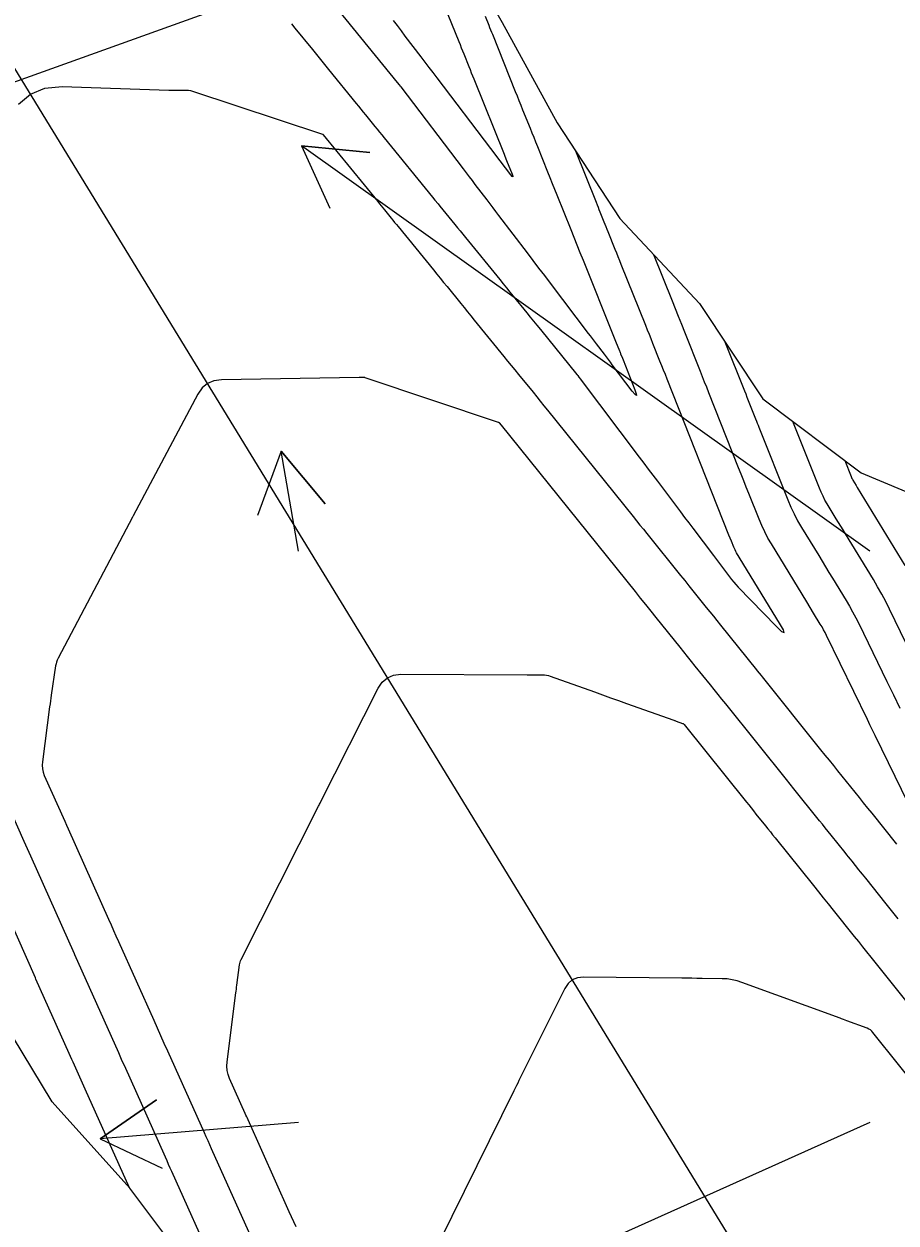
# Model space of a CAD drawing. Extents: x 954385 to 988206, y 1868364 to 1924553.
# Drawn here: x 957083.1 to 957159.4, y 1920910.1 to 1921015.1 of the extents above; entities that cross this region are included whole.
import ezdxf

# ---------------------------------------------------------------- set-up
doc = ezdxf.new("R2010")
doc.units = 0
for name, color, linetype in [('24', 7, 'Continuous'), ('26', 7, 'Continuous'), ('6', 7, 'Continuous'), ('7', 7, 'Continuous'), ('Default', 7, 'Continuous')]:
    doc.layers.add(name, color=color, linetype=linetype)

msp = doc.modelspace()

# ---------------------------------------------------------------- linework, layer by layer
at = {"layer": '24'}
for points in [[(957084.26, 1921095.8), (957088.9, 1921086.91), (957093.47, 1921077.98), (957098.24, 1921069.18), (957102.92, 1921060.32), (957107.46, 1921051.38), (957111.99, 1921042.42), (957116.56, 1921033.5), (957120.03, 1921023.9), (957124.96, 1921015.19), (957129.77, 1921006.41), (957135.24, 1920998.03), (957142.23, 1920990.59), (957147.77, 1920982.25), (957156.36, 1920975.79), (957167.75, 1920971.03)], [(957098.4, 1920905.15), (957092.36, 1920913.18), (957085.57, 1920920.75), (957080.38, 1920929.3), (957070.14, 1920934.75), (957061.48, 1920941.18), (957054.9, 1920948.88), (957048.74, 1920956.83), (957042.43, 1920964.69), (957037.28, 1920973.26), (957032.25, 1920981.91), (957026.96, 1920990.4), (957021.92, 1920999.04), (957016.92, 1921007.7), (957011.84, 1921016.31), (957006.63, 1921024.85), (957001.93, 1921033.7), (956997.23, 1921042.55), (956992.52, 1921051.39), (956987.62, 1921060.12), (956982.7, 1921068.82), (956977.71, 1921077.5), (956972.71, 1921086.16), (956967.65, 1921094.79)]]:
    msp.add_lwpolyline(points, dxfattribs=at)
at = {"layer": '26'}
for points in [[(957107.13, 1921018.93), (957054.45, 1921000.01), (957058.33, 1921004.59), (957054.45, 1921000.01), (957060.35, 1920998.94)], [(957157.13, 1920968.93), (957107.39, 1921004.4), (957113.36, 1921003.82), (957107.39, 1921004.4), (957109.88, 1920998.94)], [(957107.13, 1920968.93), (957105.6, 1920977.67), (957109.45, 1920973.07), (957105.6, 1920977.67), (957103.54, 1920972.04)], [(957107.13, 1920918.93), (957089.76, 1920917.5), (957094.7, 1920920.92), (957089.76, 1920917.5), (957095.19, 1920914.94)], [(957157.13, 1920918.93), (957043.17, 1920867.81), (957046.68, 1920872.67), (957043.17, 1920867.81), (957049.13, 1920867.2)]]:
    msp.add_lwpolyline(points, dxfattribs=at)
at = {"layer": '6'}
for points in [[(957123.45, 1921015.75), (957123.77, 1921014.95), (957123.85, 1921014.76), (957123.93, 1921014.56), (957124.01, 1921014.36), (957124.09, 1921014.16), (957126.1, 1921009.17), (957126.26, 1921008.77), (957126.42, 1921008.37), (957126.58, 1921007.96), (957126.74, 1921007.56), (957127.39, 1921005.95), (957127.55, 1921005.55), (957127.71, 1921005.15), (957127.87, 1921004.75), (957128.04, 1921004.35), (957128.93, 1921002.12), (957129.13, 1921001.62), (957129.33, 1921001.11), (957129.54, 1921000.61), (957129.74, 1921000.11), (957130.95, 1920997.08), (957131.22, 1920996.41), (957131.49, 1920995.74), (957131.76, 1920995.07), (957132.03, 1920994.4), (957134.7, 1920987.74), (957134.87, 1920987.32), (957135.22, 1920986.46), (957135.24, 1920986.39), (957135.27, 1920986.33), (957135.3, 1920986.26), (957135.32, 1920986.2), (957135.48, 1920985.81), (957135.53, 1920985.68), (957136.57, 1920983.05), (957136.69, 1920982.7), (957136.7, 1920982.56), (957136.58, 1920982.64), (957136.34, 1920982.92), (957134.59, 1920985.24), (957134.42, 1920985.47), (957134.25, 1920985.7), (957134.07, 1920985.93), (957133.9, 1920986.16), (957133.2, 1920987.08), (957133.03, 1920987.31), (957132.85, 1920987.54), (957132.68, 1920987.76), (957132.51, 1920987.99), (957129.17, 1920992.38), (957128.67, 1920993.04), (957128.17, 1920993.71), (957127.67, 1920994.37), (957127.16, 1920995.03), (957124.66, 1920998.31), (957124.41, 1920998.65), (957124.15, 1920998.99), (957123.89, 1920999.33), (957123.63, 1920999.67), (957122.6, 1921001.03), (957122.34, 1921001.37), (957122.08, 1921001.7), (957121.82, 1921002.04), (957121.57, 1921002.38), (957116.11, 1921009.56), (957116.1, 1921009.57), (957116.08, 1921009.59), (957116.07, 1921009.6), (957116.06, 1921009.62), (957115.97, 1921009.73), (957115.8, 1921009.94), (957110.66, 1921016.24)], [(957154.94, 1920976.86), (957155.49, 1920975.46), (957155.52, 1920975.38), (957155.56, 1920975.3), (957155.61, 1920975.22), (957155.65, 1920975.14), (957155.94, 1920974.67), (957156.03, 1920974.51), (957160.2, 1920967.67)], [(957161.89, 1920921.2), (957157.4, 1920926.82), (957157.29, 1920926.93), (957157.17, 1920927.03), (957157.04, 1920927.11), (957156.9, 1920927.18), (957155.11, 1920927.84), (957154.96, 1920927.89), (957154.81, 1920927.94), (957154.66, 1920928), (957154.52, 1920928.05), (957145.93, 1920931.2), (957145.51, 1920931.34), (957145.09, 1920931.43), (957144.65, 1920931.5), (957144.21, 1920931.52), (957142.44, 1920931.54), (957142, 1920931.55), (957141.55, 1920931.56), (957141.11, 1920931.56), (957140.67, 1920931.57), (957132.07, 1920931.66), (957131.54, 1920931.6), (957131.09, 1920931.41), (957130.72, 1920931.1), (957130.42, 1920930.65), (957126.42, 1920922.61), (957126.31, 1920922.39), (957126.2, 1920922.16), (957126.09, 1920921.94), (957125.98, 1920921.71), (957118.38, 1920906.33)]]:
    msp.add_lwpolyline(points, dxfattribs=at)
at = {"layer": '7'}
for points in [[(957119.55, 1921017.51), (957121.15, 1921013.54), (957121.26, 1921013.27), (957121.37, 1921012.99), (957121.48, 1921012.72), (957121.59, 1921012.44), (957122.03, 1921011.34), (957122.14, 1921011.07), (957122.25, 1921010.79), (957122.36, 1921010.52), (957122.47, 1921010.25), (957125.12, 1921003.68), (957125.19, 1921003.49), (957125.34, 1921003.13), (957125.82, 1921001.92), (957125.88, 1921001.76), (957125.88, 1921001.69), (957125.82, 1921001.73), (957125.71, 1921001.86), (957124.78, 1921003.09), (957124.57, 1921003.36), (957124.15, 1921003.91), (957123.95, 1921004.18), (957119.25, 1921010.36), (957118.9, 1921010.81), (957118.55, 1921011.27), (957118.21, 1921011.73), (957117.86, 1921012.18), (957116.47, 1921014.01), (957116.13, 1921014.46), (957115.78, 1921014.92), (957115.43, 1921015.37)], [(957106.5, 1921015.07), (957106.8, 1921014.71), (957108.34, 1921012.82), (957108.69, 1921012.39), (957109.05, 1921011.95), (957109.4, 1921011.51), (957109.76, 1921011.08), (957112.17, 1921008.12), (957112.37, 1921007.86), (957112.58, 1921007.61), (957112.78, 1921007.36), (957112.99, 1921007.11), (957113.81, 1921006.1), (957114.01, 1921005.85), (957114.22, 1921005.6), (957114.42, 1921005.35), (957114.63, 1921005.1), (957118.84, 1920999.92), (957119.06, 1920999.66), (957119.34, 1920999.32), (957119.5, 1920999.12), (957120.8, 1920997.53), (957121.03, 1920997.24), (957121.27, 1920996.95), (957121.5, 1920996.66), (957121.74, 1920996.38), (957124.74, 1920992.7), (957125.03, 1920992.33), (957125.33, 1920991.97), (957125.63, 1920991.61), (957125.92, 1920991.24), (957127.1, 1920989.79), (957127.4, 1920989.42), (957127.7, 1920989.06), (957127.99, 1920988.7), (957128.29, 1920988.33), (957131.48, 1920984.4), (957131.5, 1920984.38), (957131.52, 1920984.35), (957131.55, 1920984.32), (957131.57, 1920984.3), (957131.67, 1920984.16), (957131.7, 1920984.12), (957131.78, 1920984.02), (957136.94, 1920977.17), (957137.34, 1920976.64), (957137.74, 1920976.11), (957138.13, 1920975.59), (957138.53, 1920975.06), (957140.2, 1920972.84), (957140.56, 1920972.37), (957140.92, 1920971.89), (957141.28, 1920971.42), (957141.64, 1920970.94), (957143.43, 1920968.56), (957143.61, 1920968.33), (957143.78, 1920968.09), (957143.96, 1920967.86), (957144.14, 1920967.62), (957144.85, 1920966.68), (957145.03, 1920966.45), (957145.22, 1920966.22), (957145.41, 1920966), (957145.61, 1920965.79), (957148.92, 1920962.38), (957149.4, 1920961.91), (957149.62, 1920961.8), (957149.56, 1920962.04), (957149.23, 1920962.62), (957145.47, 1920968.79), (957145.4, 1920968.91), (957145.33, 1920969.04), (957145.27, 1920969.16), (957145.22, 1920969.29), (957145.01, 1920969.81), (957144.91, 1920970.07), (957144.8, 1920970.33), (957139.38, 1920983.99), (957139.23, 1920984.38), (957139.07, 1920984.77), (957138.92, 1920985.16), (957138.76, 1920985.55), (957138.14, 1920987.11), (957137.98, 1920987.5), (957137.83, 1920987.89), (957137.67, 1920988.28), (957137.52, 1920988.67), (957135.37, 1920994.02), (957135.24, 1920994.35), (957135.11, 1920994.68), (957134.98, 1920995.01), (957134.84, 1920995.33), (957134.22, 1920996.88), (957134.14, 1920997.09), (957134.05, 1920997.31), (957133.97, 1920997.52), (957133.88, 1920997.73), (957133.54, 1920998.59), (957133.45, 1920998.8), (957133.37, 1920999.01), (957133.28, 1920999.22), (957133.2, 1920999.44), (957131.39, 1921003.94)], [(957082.62, 1921008.04), (957083.66, 1921008.93), (957084.93, 1921009.45), (957086.43, 1921009.58), (957095.77, 1921009.28), (957095.94, 1921009.27), (957096.12, 1921009.27), (957096.29, 1921009.27), (957096.47, 1921009.27), (957097.16, 1921009.28), (957097.34, 1921009.28), (957097.51, 1921009.26), (957097.67, 1921009.23), (957097.84, 1921009.18), (957109.22, 1921005.43), (957109.24, 1921005.42), (957109.26, 1921005.41), (957109.28, 1921005.39), (957109.29, 1921005.37), (957114.06, 1920999.52), (957114.21, 1920999.34), (957114.36, 1920999.16), (957114.5, 1920998.98), (957114.65, 1920998.79), (957115.25, 1920998.07), (957115.39, 1920997.89), (957115.54, 1920997.7), (957115.69, 1920997.52), (957115.84, 1920997.34), (957118.93, 1920993.55), (957119.23, 1920993.18), (957119.53, 1920992.81), (957119.83, 1920992.45), (957120.13, 1920992.08), (957121.32, 1920990.61), (957121.62, 1920990.25), (957121.92, 1920989.88), (957122.22, 1920989.52), (957122.51, 1920989.15), (957125.11, 1920985.96), (957125.43, 1920985.57), (957125.74, 1920985.18), (957126.06, 1920984.79), (957126.38, 1920984.4), (957127.65, 1920982.84), (957127.97, 1920982.44), (957128.28, 1920982.05), (957128.6, 1920981.66), (957128.92, 1920981.27), (957136.41, 1920971.97), (957136.71, 1920971.59), (957137.01, 1920971.22), (957137.31, 1920970.85), (957137.61, 1920970.47), (957140.57, 1920966.8), (957140.75, 1920966.57), (957140.93, 1920966.35), (957141.12, 1920966.12), (957141.3, 1920965.89), (957142.81, 1920964.01), (957143.12, 1920963.62), (957143.44, 1920963.23), (957143.75, 1920962.85), (957144.06, 1920962.46), (957147.22, 1920958.54), (957147.27, 1920958.47), (957147.62, 1920958.04), (957147.71, 1920957.92), (957152.82, 1920951.56), (957153.2, 1920951.09), (957153.57, 1920950.63), (957153.94, 1920950.17), (957154.31, 1920949.7), (957155.8, 1920947.84), (957156.18, 1920947.38), (957156.55, 1920946.91), (957156.92, 1920946.45), (957157.3, 1920945.99), (957159.46, 1920943.29)], [(957161.64, 1920944.5), (957157.6, 1920952.79), (957157.54, 1920952.91), (957157.48, 1920953.03), (957157.43, 1920953.14), (957157.37, 1920953.26), (957157.14, 1920953.72), (957157.03, 1920953.95), (957156.92, 1920954.19), (957153.34, 1920961.55), (957153.21, 1920961.8), (957153.07, 1920962.05), (957152.94, 1920962.3), (957152.79, 1920962.54), (957152.2, 1920963.52), (957151.9, 1920964), (957151.6, 1920964.49), (957148.51, 1920969.56), (957148.21, 1920970.08), (957147.93, 1920970.62), (957147.67, 1920971.17), (957147.43, 1920971.72), (957146.54, 1920973.98), (957146.31, 1920974.54), (957146.09, 1920975.1), (957145.87, 1920975.67), (957145.64, 1920976.23), (957143.03, 1920982.8), (957142.85, 1920983.27), (957142.67, 1920983.73), (957142.48, 1920984.19), (957142.3, 1920984.65), (957140.93, 1920988.11), (957140.66, 1920988.78), (957140.39, 1920989.46), (957140.12, 1920990.14), (957139.85, 1920990.81), (957138.22, 1920994.86)], [(957144.44, 1920987.26), (957146.15, 1920982.96), (957146.26, 1920982.69), (957146.37, 1920982.42), (957147.13, 1920980.5), (957147.2, 1920980.32), (957147.27, 1920980.14), (957147.34, 1920979.96), (957147.42, 1920979.77), (957149.94, 1920973.42), (957150.2, 1920972.79), (957150.49, 1920972.19), (957150.8, 1920971.59), (957151.14, 1920971.01), (957152.65, 1920968.54), (957152.95, 1920968.05), (957153.25, 1920967.56), (957153.55, 1920967.07), (957153.85, 1920966.57), (957155.05, 1920964.61), (957155.34, 1920964.11), (957155.62, 1920963.61), (957155.89, 1920963.1), (957156.15, 1920962.59), (957158.62, 1920957.52), (957158.76, 1920957.23), (957158.9, 1920956.93), (957159.05, 1920956.64), (957159.19, 1920956.35), (957159.76, 1920955.18)], [(957159.6, 1920936.77), (957159.25, 1920937.2), (957158.9, 1920937.64), (957158.55, 1920938.07), (957156.77, 1920940.31), (957156.62, 1920940.49), (957156.47, 1920940.68), (957156.32, 1920940.87), (957156.17, 1920941.05), (957155.57, 1920941.8), (957155.42, 1920941.99), (957155.27, 1920942.17), (957155.12, 1920942.36), (957154.97, 1920942.55), (957153.74, 1920944.08), (957153.49, 1920944.39), (957153.23, 1920944.71), (957152.98, 1920945.03), (957152.72, 1920945.34), (957150.37, 1920948.27), (957150.26, 1920948.41), (957150.15, 1920948.54), (957150.05, 1920948.68), (957149.94, 1920948.81), (957144.51, 1920955.58), (957144.17, 1920955.99), (957143.84, 1920956.4), (957143.51, 1920956.82), (957143.18, 1920957.23), (957141.85, 1920958.88), (957141.51, 1920959.29), (957141.18, 1920959.71), (957140.85, 1920960.12), (957140.52, 1920960.53), (957138.44, 1920963.12), (957137.98, 1920963.69), (957137.52, 1920964.26), (957137.06, 1920964.83), (957136.61, 1920965.4), (957124.88, 1920979.95), (957124.86, 1920979.98), (957124.74, 1920980.12), (957124.72, 1920980.15), (957124.7, 1920980.17), (957124.67, 1920980.18), (957124.64, 1920980.2), (957112.95, 1920984.11), (957112.93, 1920984.12), (957112.91, 1920984.12), (957112.89, 1920984.12), (957112.86, 1920984.12), (957112.56, 1920984.12), (957112.5, 1920984.12), (957112.44, 1920984.12), (957100.38, 1920983.92), (957099.72, 1920983.84), (957099.16, 1920983.6), (957098.69, 1920983.21), (957098.32, 1920982.66), (957092.65, 1920972.01), (957092.62, 1920971.96), (957092.6, 1920971.91), (957086.09, 1920959.56), (957086.02, 1920959.4), (957085.96, 1920959.23), (957085.91, 1920959.06), (957085.87, 1920958.89), (957085.49, 1920956.32), (957085.45, 1920956.07), (957085.41, 1920955.82), (957085.38, 1920955.57), (957085.34, 1920955.32), (957084.71, 1920950.51), (957084.69, 1920950.19), (957084.71, 1920949.89), (957084.77, 1920949.59), (957084.88, 1920949.29), (957086.67, 1920945.3), (957086.82, 1920944.96), (957086.97, 1920944.62), (957090.5, 1920936.73), (957090.72, 1920936.24), (957090.93, 1920935.75), (957091.15, 1920935.27), (957091.37, 1920934.78), (957094.46, 1920927.88), (957094.75, 1920927.21), (957095.05, 1920926.55), (957095.35, 1920925.88), (957095.65, 1920925.22), (957098.86, 1920918.05), (957099.02, 1920917.7), (957099.18, 1920917.35), (957099.33, 1920917), (957099.49, 1920916.65), (957103.27, 1920908.23)], [(957160.32, 1920960.85), (957158.85, 1920963.87), (957158.52, 1920964.53), (957158.17, 1920965.17), (957157.81, 1920965.81), (957157.44, 1920966.44), (957154.99, 1920970.46), (957154.79, 1920970.79), (957154.59, 1920971.11), (957154.39, 1920971.44), (957154.19, 1920971.77), (957153.4, 1920973.07), (957153.2, 1920973.4), (957153.03, 1920973.74), (957152.86, 1920974.09), (957152.72, 1920974.44), (957150.4, 1920980.27)], [(957106.92, 1920909.79), (957106.72, 1920910.24), (957106.52, 1920910.69), (957106.32, 1920911.13), (957102.71, 1920919.16), (957102.65, 1920919.3), (957102.59, 1920919.44), (957102.53, 1920919.57), (957102.46, 1920919.71), (957101.09, 1920922.78), (957100.96, 1920923.13), (957100.88, 1920923.49), (957100.85, 1920923.86), (957100.87, 1920924.24), (957101.64, 1920930.27), (957101.67, 1920930.44), (957101.69, 1920930.61), (957101.71, 1920930.78), (957101.73, 1920930.95), (957101.96, 1920932.73), (957101.99, 1920932.85), (957102.02, 1920932.97), (957102.06, 1920933.09), (957102.11, 1920933.2), (957108.88, 1920946.61), (957108.92, 1920946.7), (957108.97, 1920946.79), (957109.01, 1920946.87), (957109.05, 1920946.96), (957114.11, 1920956.95), (957114.46, 1920957.48), (957114.91, 1920957.86), (957115.45, 1920958.08), (957116.08, 1920958.16), (957127.14, 1920958.11), (957127.31, 1920958.11), (957127.48, 1920958.11), (957127.64, 1920958.11), (957127.81, 1920958.11), (957128.49, 1920958.11), (957128.66, 1920958.1), (957128.82, 1920958.08), (957128.99, 1920958.04), (957129.15, 1920957.99), (957133.02, 1920956.61), (957133.72, 1920956.36), (957134.42, 1920956.11), (957135.12, 1920955.86), (957135.82, 1920955.61), (957139.98, 1920954.13), (957140.03, 1920954.11), (957140.07, 1920954.1), (957140.12, 1920954.08), (957140.17, 1920954.06), (957140.73, 1920953.86), (957140.78, 1920953.84), (957140.82, 1920953.81), (957140.85, 1920953.78), (957140.89, 1920953.75), (957146.33, 1920946.98), (957146.54, 1920946.72), (957146.74, 1920946.46), (957146.95, 1920946.2), (957147.16, 1920945.93), (957148, 1920944.89), (957148.21, 1920944.63), (957148.42, 1920944.37), (957148.62, 1920944.11), (957148.83, 1920943.85), (957152.2, 1920939.66), (957152.62, 1920939.13), (957153.05, 1920938.59), (957153.48, 1920938.06), (957153.91, 1920937.52), (957155.76, 1920935.21), (957156.12, 1920934.76), (957156.48, 1920934.31), (957156.84, 1920933.86), (957157.2, 1920933.41), (957164.25, 1920924.61)], [(957099.86, 1920906.14), (957096.04, 1920914.64), (957095.9, 1920914.95), (957095.76, 1920915.26), (957095.62, 1920915.57), (957095.48, 1920915.89), (957091.89, 1920923.91), (957091.76, 1920924.18), (957091.64, 1920924.46), (957091.51, 1920924.74), (957091.39, 1920925.02), (957087.55, 1920933.6), (957087.51, 1920933.7), (957083.69, 1920942.23), (957083.55, 1920942.55), (957083.41, 1920942.87), (957083.26, 1920943.19), (957083.12, 1920943.51), (957079.87, 1920950.79)], [(957092.33, 1920913.21), (957088.46, 1920921.85), (957088.34, 1920922.11), (957088.23, 1920922.37), (957088.11, 1920922.63), (957087.99, 1920922.9), (957087.53, 1920923.94), (957087.41, 1920924.2), (957087.29, 1920924.46), (957087.18, 1920924.72), (957087.06, 1920924.98), (957084.15, 1920931.48), (957084.11, 1920931.58), (957080.25, 1920940.22)]]:
    msp.add_lwpolyline(points, dxfattribs=at)
at = {"layer": 'Default'}
msp.add_line((957221.14, 1920784.24), (956045.8, 1922705.18), dxfattribs=at)

doc.saveas('drawing.dxf')
